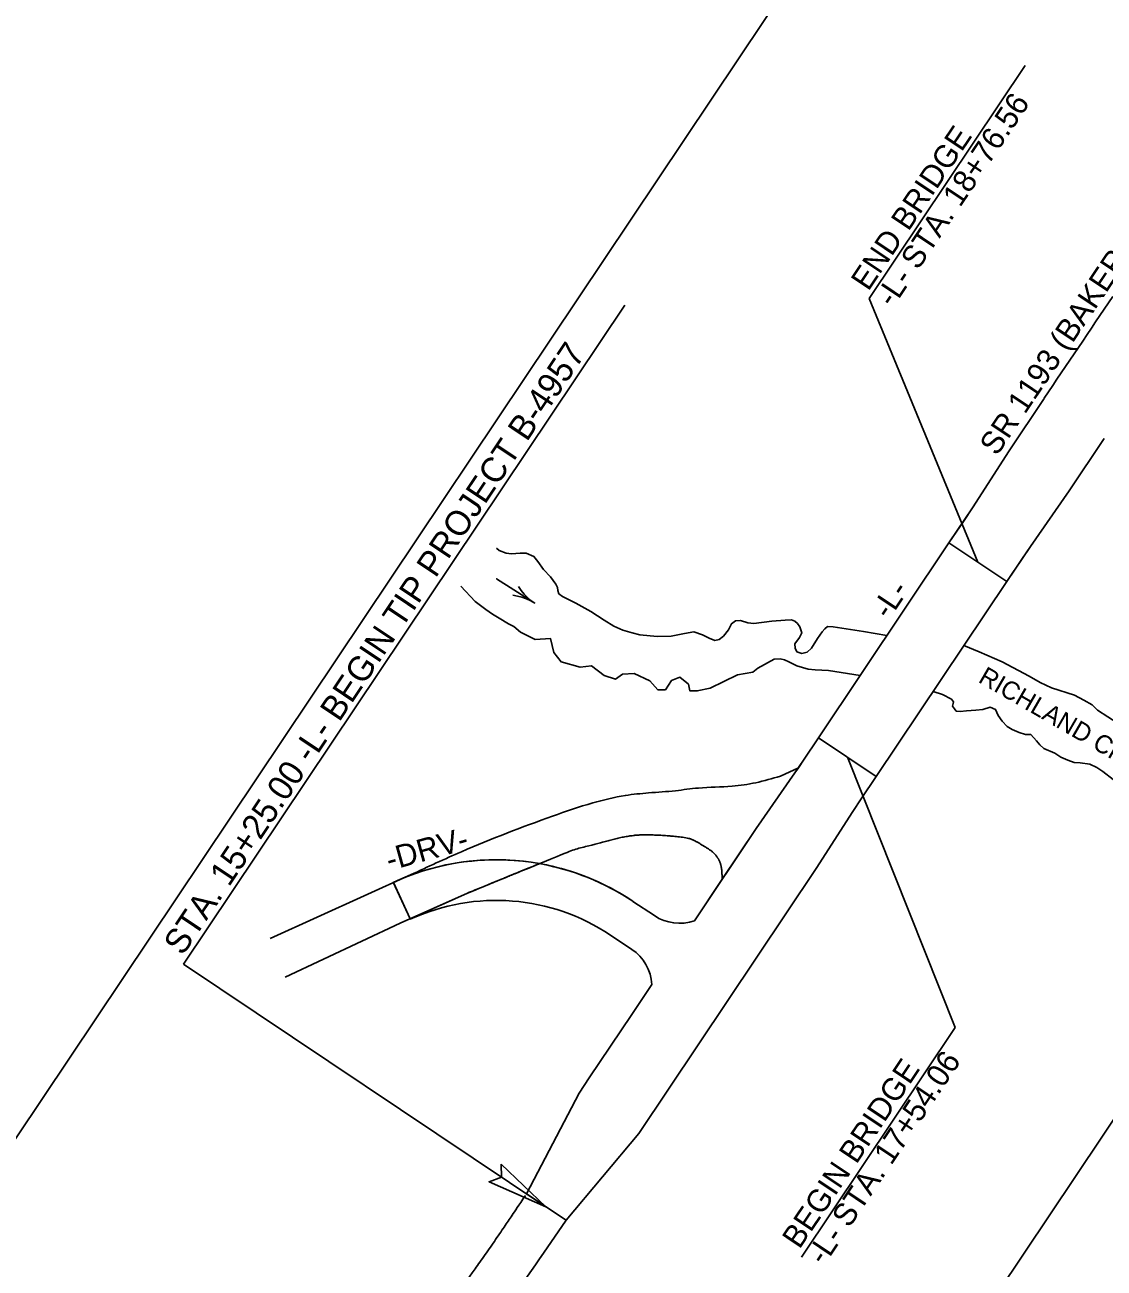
# Model space of a CAD drawing. Extents: x 1715610 to 1720914, y 798298 to 802505.
# Drawn here: x 1717190 to 1717668, y 800836 to 801387 of the extents above; entities that cross this region are included whole.
import ezdxf

# ---------------------------------------------------------------- set-up
doc = ezdxf.new("R2010")
doc.units = 0
for name, color, linetype in [('Default', 7, 'Continuous'), ('Old_Level_3', 7, 'Continuous'), ('Prop DSN Text', 7, 'Continuous'), ('Prop EOT', 7, 'Continuous'), ('Prop Paved Shoulder', 7, 'Continuous'), ('Prop Roadway Bridge', 7, 'Continuous'), ('Prop Shade Medium', 7, 'Continuous'), ('Prop Terminator CELL', 7, 'Continuous'), ('Sheet Data Field CELL', 7, 'Continuous')]:
    doc.layers.add(name, color=color, linetype=linetype)

# ---------------------------------------------------------------- blocks, each defined once
blk = doc.blocks.new('EXIST HYDRO RIVER FLOW ARROW')
at = {"layer": 'Default'}
blk.add_line((0, 0), (0, 0), dxfattribs=at)
blk.add_lwpolyline([(0, 0.04575), (0.03775, 0.03), (0.07725, 0.01725), (0.118, 0.00775), (0.159, 0.0015), (0.2, 0), (-0.2, 0), (0.2, 0), (0.159, -0.0015), (0.118, -0.00775), (0.07725, -0.01725), (0.03775, -0.03), (0, -0.04575)], dxfattribs=at)

msp = doc.modelspace()

# ---------------------------------------------------------------- linework, layer by layer
at = {"layer": 'Old_Level_3'}
for p, q in [((1717524.59, 801053.9), (1717532.59, 801057.6)), ((1717298.45, 800981.84), (1717360.93, 801010.25))]:
    msp.add_line(p, q, dxfattribs=at)
for points in [[(1717398.79, 801154.99), (1717399.96, 801153.89), (1717402.97, 801152.7), (1717405.38, 801152.47), (1717409.25, 801152.77), (1717411.9, 801152.71), (1717415.35, 801151.2), (1717417.15, 801149.02), (1717419.53, 801145.48), (1717422.74, 801142.28), (1717425.08, 801139.01), (1717425.87, 801137.56), (1717425.88, 801136.13), (1717426.36, 801134.73), (1717428.05, 801133.57), (1717433.97, 801130.53), (1717440.58, 801126.88), (1717446.54, 801123.03), (1717450.76, 801120.36), (1717454.69, 801118.54), (1717458.93, 801117.37), (1717462.23, 801116.55), (1717469.95, 801115.74), (1717476.18, 801115.99), (1717482.1, 801117.19), (1717486.28, 801117.89), (1717490.06, 801116.56), (1717493, 801115.11), (1717495.54, 801114.1), (1717497.52, 801114.48), (1717499.32, 801115.91), (1717501.58, 801118.8), (1717502.9, 801121.46), (1717504.76, 801122.77), (1717506.85, 801122.85), (1717510.15, 801121.91), (1717512.81, 801121.52), (1717520.79, 801122.64), (1717526.77, 801123.05)], [(1717382.95, 801138.18), (1717389.31, 801131.26), (1717393.99, 801127.74), (1717396.92, 801125.69), (1717399.99, 801123.95), (1717404.12, 801121.48), (1717406.37, 801120.22), (1717409.41, 801117.78), (1717415.94, 801114.44), (1717422.65, 801114.98), (1717424.13, 801108.74), (1717427.4, 801104.52), (1717435.86, 801102.22), (1717440.87, 801102.86), (1717446.48, 801098.58), (1717451.49, 801096.91), (1717454.68, 801099.09), (1717459.79, 801099.43), (1717466.75, 801096.12), (1717470.24, 801092.16), (1717473.64, 801092.1), (1717476.32, 801096.27), (1717480.01, 801097.77), (1717483.8, 801094.63), (1717484.53, 801091.69), (1717487.74, 801091.67), (1717493.54, 801092.84), (1717505.57, 801098.74), (1717512.37, 801100.05), (1717514.67, 801101.73), (1717521.91, 801105.75), (1717524.45, 801105.87)], [(1717526.77, 801123.05), (1717529.47, 801123.15), (1717530.96, 801122.67), (1717532.15, 801121.53), (1717533.18, 801120.13), (1717534.18, 801117.4), (1717533.01, 801115.43), (1717531.04, 801112.53), (1717531.13, 801110.65), (1717531.94, 801109.05), (1717534.18, 801108.27), (1717536.44, 801108.9), (1717538.46, 801110.56), (1717541, 801114.95), (1717543.06, 801117.85), (1717544.28, 801119.22), (1717545.54, 801120.22)], [(1717571.82, 801116.21), (1717561.49, 801117.95), (1717547.98, 801120.1), (1717545.54, 801120.22)], [(1717605.94, 801111.76), (1717612.79, 801109.04), (1717616.17, 801107.46), (1717622.88, 801104.61), (1717634.87, 801098.17), (1717639.69, 801095.36), (1717644.84, 801093.04), (1717654.93, 801089.79), (1717659.08, 801087.53), (1717662.76, 801085.55), (1717665.17, 801083.21), (1717674.36, 801077.27), (1717683.55, 801072), (1717698.55, 801063.91), (1717727.72, 801050.92)], [(1717524.45, 801105.87), (1717526.44, 801105.49), (1717528.3, 801104.54), (1717531.91, 801102.74), (1717536.94, 801101.29), (1717539.97, 801100.97), (1717545.95, 801100.67), (1717559.93, 801098.45)], [(1717592.29, 801091.36), (1717596.53, 801090.09), (1717600.41, 801087.96), (1717601.41, 801086.87), (1717601.14, 801086.11), (1717600.87, 801084.98), (1717601.72, 801083.74), (1717602.57, 801082.77), (1717604.32, 801082.58), (1717607.17, 801082.85), (1717611.28, 801083.13), (1717614.37, 801083.45), (1717617.62, 801084.5), (1717619.98, 801083.45), (1717621.12, 801080.83), (1717622.91, 801078.2), (1717625.12, 801075.83), (1717627.41, 801074.6), (1717630.48, 801073.18), (1717633.22, 801072.32), (1717635.59, 801072.36), (1717638.08, 801069.61), (1717639.64, 801067.72), (1717641.43, 801066.17), (1717646.31, 801064.04), (1717648.95, 801062.31), (1717652.03, 801061.01), (1717654.9, 801059.97), (1717657.49, 801059.77), (1717661.75, 801059.18), (1717664.85, 801057.74), (1717667.51, 801055.97)], [(1717667.51, 801055.97), (1717672.17, 801052.48), (1717677.33, 801048.47), (1717683.5, 801045.15), (1717688.67, 801041.86), (1717695.56, 801037.89), (1717698.56, 801035.68), (1717702.27, 801033.19), (1717704.51, 801031.03), (1717709.23, 801027.9), (1717712.43, 801026.24), (1717717.13, 801023.81), (1717723.03, 801020.3), (1717723.71, 801020.05)], [(1717385.92, 801002.06), (1717356.1, 800988.64), (1717305.09, 800964.81)], [(1717419.64, 800842.39), (1717429.58, 800857.01)]]:
    msp.add_lwpolyline(points, dxfattribs=at)
for points in [[(1717360.93, 801010.25), (1717383.23, 801020.41), (1717423.64, 801036.16), (1717441.42, 801042.01), (1717455.88, 801045.32), (1717466.19, 801046.46), (1717478.11, 801047.45), (1717488.23, 801048.62), (1717503.24, 801049.45), (1717513.69, 801050.98), (1717524.59, 801053.9)], [(1717287.49, 800684.56), (1717290.68, 800687.29), (1717300.19, 800695.85), (1717309.35, 800704.79), (1717318.26, 800714), (1717327.03, 800723.36), (1717335.69, 800732.78), (1717344.18, 800742.32), (1717360.59, 800761.92), (1717368.39, 800771.73), (1717376.09, 800781.59), (1717390.97, 800801.71), (1717419.64, 800842.39)]]:
    msp.add_spline(points, degree=3, dxfattribs=at)
for points in [[(1717498.84, 801008.22), (1717498.77, 801009.41), (1717498.69, 801010.61), (1717498.62, 801011.8), (1717498.59, 801012.37), (1717498.51, 801012.94), (1717498.42, 801013.5), (1717498.33, 801014.07), (1717498.18, 801014.62), (1717498, 801015.17), (1717497.81, 801015.72), (1717497.59, 801016.25), (1717497.32, 801016.77), (1717497.18, 801017.04), (1717497.04, 801017.3), (1717496.88, 801017.55), (1717496.71, 801017.81), (1717496.54, 801018.06), (1717496.36, 801018.31), (1717495.94, 801018.86), (1717495.49, 801019.37), (1717494.99, 801019.84), (1717494.52, 801020.3), (1717494.02, 801020.72), (1717493.49, 801021.09), (1717492.95, 801021.47), (1717492.42, 801021.84), (1717491.87, 801022.17), (1717491.3, 801022.52), (1717490.73, 801022.86), (1717490.17, 801023.2), (1717489.67, 801023.5), (1717489.17, 801023.81), (1717488.67, 801024.11), (1717488.17, 801024.41), (1717487.67, 801024.7), (1717487.16, 801024.98), (1717486.67, 801025.26), (1717486.15, 801025.49), (1717485.62, 801025.72), (1717485.08, 801025.94), (1717484.54, 801026.12), (1717483.98, 801026.25), (1717482.62, 801026.56), (1717481.27, 801026.82), (1717479.89, 801026.98), (1717478.52, 801027.14), (1717477.15, 801027.28), (1717475.77, 801027.37), (1717472.98, 801027.57), (1717470.2, 801027.74), (1717467.41, 801027.83), (1717466.03, 801027.87), (1717464.64, 801027.87), (1717463.26, 801027.85), (1717462.57, 801027.83), (1717461.88, 801027.8), (1717461.18, 801027.75), (1717460.49, 801027.7), (1717459.8, 801027.63), (1717459.11, 801027.54), (1717456.78, 801027.22), (1717454.48, 801026.79), (1717452.19, 801026.26), (1717449.9, 801025.73), (1717447.63, 801025.14), (1717445.37, 801024.52), (1717439.66, 801022.95), (1717433.85, 801021.64), (1717428.37, 801019.4), (1717414.22, 801013.62), (1717400.07, 801007.84), (1717385.92, 801002.06)], [(1717273.3, 800700.95), (1717274.14, 800701.68), (1717274.98, 800702.4), (1717275.82, 800703.13), (1717282, 800708.49), (1717287.87, 800714.22), (1717293.55, 800720.12), (1717296.39, 800723.08), (1717299.21, 800726.05), (1717302.01, 800729.05), (1717304.8, 800732.05), (1717307.6, 800735.05), (1717310.39, 800738.06), (1717313.24, 800741.13), (1717316.09, 800744.2), (1717318.93, 800747.28), (1717321.76, 800750.36), (1717324.56, 800753.47), (1717327.35, 800756.59), (1717330.14, 800759.7), (1717332.9, 800762.85), (1717335.64, 800766.02), (1717338.38, 800769.18), (1717341.08, 800772.38), (1717343.76, 800775.6), (1717349.02, 800781.92), (1717354.19, 800788.3), (1717359.24, 800794.78), (1717364.29, 800801.27), (1717369.25, 800807.8), (1717374.09, 800814.44), (1717376.5, 800817.74), (1717378.89, 800821.04), (1717381.28, 800824.35), (1717383.66, 800827.66), (1717386.05, 800830.97), (1717388.41, 800834.29), (1717393.14, 800840.94), (1717397.82, 800847.62), (1717402.39, 800854.38), (1717405.44, 800858.89), (1717408.49, 800863.4), (1717411.54, 800867.91)]]:
    msp.add_open_spline(points, degree=3, dxfattribs=at)
at = {"layer": 'Prop DSN Text'}
for p, q in [((1717563.93, 801265.6), (1717633.09, 801368.93)), ((1717563.93, 801265.6), (1717612.15, 801148.75)), ((1717259.99, 800970.52), (1717455.6, 801262.77)), ((1717602.07, 800942.49), (1717554.31, 801062.33)), ((1717259.99, 800970.52), (1717420.68, 800862.97)), ((1717533.94, 800840.7), (1717602.07, 800942.49))]:
    msp.add_line(p, q, dxfattribs=at)
msp.add_lwpolyline([(1717114.49, 800787.07), (1717648.17, 801584.42), (1717980.46, 801362.01), (1717446.79, 800564.66)], close=True, dxfattribs=at)
at = {"layer": 'Prop EOT'}
for p, q in [((1717459.26, 800998.39), (1717468.75, 800992.04)), ((1717449.25, 800983.43), (1717458.74, 800977.08))]:
    msp.add_line(p, q, dxfattribs=at)
for centre, radius, start, end in [((1717398.63, 800907.81), 109, 56.2051, 114.7344), ((1717398.63, 800907.81), 91, 56.2051, 114.7344), ((1717479.88, 801008.66), 20, 236.2051, 289.3352), ((1717447.62, 800960.46), 20, 3.075, 56.2051)]:
    msp.add_arc(centre, radius, start, end, dxfattribs=at)
at = {"layer": 'Prop Paved Shoulder'}
for p, q in [((1717625.97, 801198.17), (1717641.52, 801221.39)), ((1717652.57, 801180.37), (1717668.11, 801203.59)), ((1717625.97, 801198.17), (1717609.77, 801172.91)), ((1717652.57, 801180.37), (1717635.4, 801155.76)), ((1717609.77, 801172.91), (1717606.02, 801167.3)), ((1717606.02, 801167.3), (1717599.34, 801157.33)), ((1717635.4, 801155.76), (1717631.64, 801150.15)), ((1717631.64, 801150.15), (1717624.97, 801140.18)), ((1717534.82, 801060.93), (1717541.5, 801070.9)), ((1717531.07, 801055.32), (1717534.82, 801060.93)), ((1717513.89, 801030.71), (1717531.07, 801055.32)), ((1717560.44, 801043.78), (1717567.12, 801053.75)), ((1717556.69, 801038.17), (1717560.44, 801043.78)), ((1717540.49, 801012.91), (1717556.69, 801038.17)), ((1717486.5, 800989.78), (1717513.89, 801030.71)), ((1717461.92, 800895.53), (1717540.49, 801012.91)), ((1717360.49, 800990.61), (1717352.95, 801006.96)), ((1717458.69, 800948.23), (1717467.59, 800961.53)), ((1717439.86, 800920.1), (1717458.69, 800948.23)), ((1717435.33, 800913.33), (1717439.86, 800920.1)), ((1717435.33, 800913.33), (1717412.09, 800868.72)), ((1717461.92, 800895.53), (1717429.58, 800857.01)), ((1717429.58, 800857.01), (1717412.09, 800868.72))]:
    msp.add_line(p, q, dxfattribs=at)
msp.add_arc((1722391.71, 798042.03), 5716, 145.65923, 146.20506, dxfattribs=at)
at = {"layer": 'Prop Roadway Bridge'}
for p, q in [((1717541.5, 801070.9), (1717599.34, 801157.33)), ((1717624.97, 801140.18), (1717599.34, 801157.33)), ((1717567.12, 801053.75), (1717624.97, 801140.18)), ((1717567.12, 801053.75), (1717541.5, 801070.9))]:
    msp.add_line(p, q, dxfattribs=at)
at = {"layer": 'Prop Shade Medium'}
for p, q in [((1717625.97, 801198.17), (1717641.52, 801221.39)), ((1717625.97, 801198.17), (1717641.52, 801221.39)), ((1717609.77, 801172.91), (1717625.97, 801198.17)), ((1717609.77, 801172.91), (1717625.97, 801198.17)), ((1717652.57, 801180.37), (1717635.4, 801155.76)), ((1717652.57, 801180.37), (1717635.4, 801155.76)), ((1717599.34, 801157.33), (1717609.77, 801172.91)), ((1717599.34, 801157.33), (1717609.77, 801172.91)), ((1717624.97, 801140.18), (1717599.34, 801157.33)), ((1717624.97, 801140.18), (1717599.34, 801157.33)), ((1717635.4, 801155.76), (1717624.97, 801140.18)), ((1717635.4, 801155.76), (1717624.97, 801140.18)), ((1717541.5, 801070.9), (1717534.82, 801060.93)), ((1717567.12, 801053.75), (1717541.5, 801070.9)), ((1717531.07, 801055.32), (1717513.89, 801030.71)), ((1717560.44, 801043.78), (1717567.12, 801053.75)), ((1717556.69, 801038.17), (1717560.44, 801043.78)), ((1717540.49, 801012.91), (1717556.69, 801038.17)), ((1717461.92, 800895.53), (1717540.49, 801012.91)), ((1717358.62, 801009.2), (1717353.08, 801006.68)), ((1717353.08, 801006.68), (1717360.49, 800990.61)), ((1717385.92, 801002.06), (1717360.49, 800990.61)), ((1717360.49, 800990.61), (1717385.92, 801002.06)), ((1717468.75, 800992.04), (1717459.26, 800998.39)), ((1717449.25, 800983.43), (1717458.74, 800977.08)), ((1717467.59, 800961.53), (1717458.69, 800948.23)), ((1717458.69, 800948.23), (1717439.86, 800920.1)), ((1717439.86, 800920.1), (1717435.33, 800913.33)), ((1717435.33, 800913.33), (1717412.09, 800868.72)), ((1717429.58, 800857.01), (1717461.92, 800895.53)), ((1717412.09, 800868.72), (1717429.58, 800857.01))]:
    msp.add_line(p, q, dxfattribs=at)
for points in [[(1717534.82, 801060.93), (1717532.59, 801057.6), (1717531.07, 801055.32)], [(1717513.89, 801030.71), (1717498.84, 801008.22), (1717486.5, 800989.78)], [(1717360.49, 800990.61), (1717360.55, 800990.46)]]:
    msp.add_lwpolyline(points, dxfattribs=at)
for centre, radius, start, end in [((1717398.63, 800907.81), 109, 79.8431, 111.5353), ((1717398.63, 800907.81), 109, 56.2051, 79.8431), ((1717398.63, 800907.81), 91, 56.2051, 114.7344), ((1717479.88, 801008.66), 20, 236.2051, 289.3352), ((1717447.62, 800960.46), 20, 3.075, 56.2051)]:
    msp.add_arc(centre, radius, start, end, dxfattribs=at)
for points in [[(1717417.85, 801015.1), (1717407.21, 801010.75), (1717396.56, 801006.41), (1717385.92, 801002.06)], [(1717385.92, 801002.06), (1717396.56, 801006.41), (1717407.21, 801010.75), (1717417.85, 801015.1)]]:
    msp.add_open_spline(points, degree=2, dxfattribs=at)
at = {"layer": 'Prop Terminator CELL'}
msp.add_lwpolyline([(1717400.83, 800881.85), (1717420.68, 800862.97), (1717395.45, 800874.08), (1717400.98, 800876.15)], close=True, dxfattribs=at)

# ---------------------------------------------------------------- block references
at = {"layer": 'Old_Level_3', "xscale": 50, "yscale": 50, "rotation": -32.55913605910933}
msp.add_blockref('EXIST HYDRO RIVER FLOW ARROW', (1717407.25, 801135.99), dxfattribs=at)

# ---------------------------------------------------------------- texts
at = {"layer": 'Prop DSN Text'}
for s, height, rotation, p in [('-L- STA. 18+76.56', 10, 56.2051, (1717574.48, 801261.25)), ('END BRIDGE', 10, 56.2051, (1717563.59, 801268.55)), ('SR 1193 (BAKER ROAD)', 10, 56.2051, (1717620.58, 801195.47)), ('STA. 15+25.00 -L- BEGIN TIP PROJECT B-4957', 11, 56.2051, (1717259.66, 800973.9)), ('-L-', 10, 56.2051, (1717572.76, 801122.95)), ('RICHLAND CREEK', 8.1, 329.9329, (1717611.87, 801095.82)), ('-DRV-', 10, 15.5717, (1717351.31, 801011.84)), ('BEGIN BRIDGE', 10, 56.2051, (1717533.06, 800843.84)), ('-L- STA. 17+54.06', 10, 56.2051, (1717543.95, 800836.55))]:
    msp.add_text(s, height=height, rotation=rotation, dxfattribs=at).set_placement(p)
at = {"layer": 'Sheet Data Field CELL'}
msp.add_text('GRADING, DRAINAGE, PAVING, AND STRUCTURE', height=18.7501, rotation=56.2051, dxfattribs=at).set_placement((1717062.13, 801262.63))

doc.saveas('drawing.dxf')
